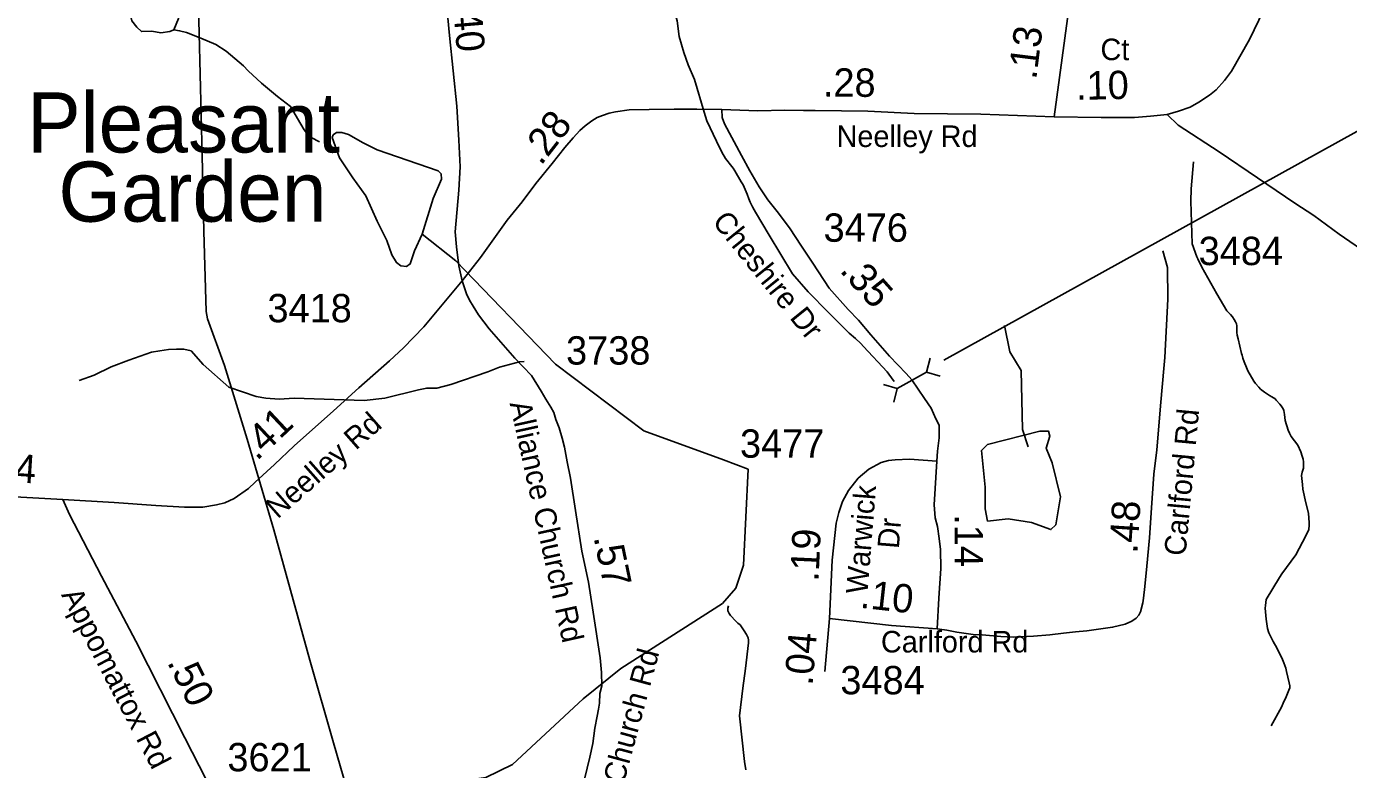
# Model space of a CAD drawing. Extents: x 1662474 to 1856135, y 779280 to 917889.
# Drawn here: x 1775052 to 1780879, y 804737 to 808013 of the extents above; entities that cross this region are included whole.
import ezdxf

# ---------------------------------------------------------------- set-up
doc = ezdxf.new("R2010")
doc.units = 0
for name, color, linetype in [('Exist Civil Demographics Community Label', 7, 'Continuous'), ('Exist Hydrographic Misc Water Feature', 7, 'Continuous'), ('Exist Hydrographic Pond Under 1500 Sq Ft', 7, 'Continuous'), ('Exist Road Non-System Type 51 Label', 7, 'Continuous'), ('Exist Road Secondary Mileage Hundredths English Label', 7, 'Continuous'), ('Exist Road Secondary Mileage Tenths English Label', 7, 'Continuous'), ('Exist Road Secondary Structure Pipe CELL', 7, 'Continuous'), ('Exist Road Secondary Structure Pipe Number Label', 7, 'Continuous'), ('Exist Road Secondary Type 51 Attributed', 7, 'Continuous'), ('Exist Road Secondary Type 51 Label', 7, 'Continuous'), ('Exist Road Secondary Type 51 Number Label', 7, 'Continuous'), ('Exist Utilities Electrical Transmission Line', 7, 'Continuous')]:
    doc.layers.add(name, color=color, linetype=linetype)

msp = doc.modelspace()

# ---------------------------------------------------------------- linework, layer by layer
at = {"layer": 'Exist Hydrographic Misc Water Feature'}
msp.add_line((1778233.4, 806060.6), (1778124.3, 806102.1), dxfattribs=at)
for points in [[(1777712.8, 808822.2), (1777730.2, 808758), (1777788.4, 808529.5), (1777807.7, 808441.3), (1777848.3, 808278.9), (1777906.8, 808084.4), (1777920.5, 808038.3), (1777929.7, 807968.2), (1777949.2, 807898.1), (1777968.7, 807843.8), (1777996.4, 807779.6), (1778039.2, 807635.3), (1778050.7, 807597.1), (1778094, 807506.7), (1778117.5, 807458.6), (1778133.5, 807430.4)], [(1775701.4, 807998.6), (1775727.5, 807994.3), (1775757.4, 807986.1), (1775821.2, 807961.5), (1775887, 807933), (1775932.9, 807904.6), (1776008.4, 807840), (1776030.1, 807817.8), (1776087.7, 807763.3), (1776159.3, 807704.7), (1776216.9, 807660.2), (1776262.2, 807581.8), (1776276, 807557.7), (1776293.8, 807533.6), (1776307.8, 807523.5), (1776344.1, 807503.9)], [(1778133.5, 807430.4), (1778161.2, 807396.3), (1778167.2, 807388.2), (1778175.2, 807376.2), (1778202.8, 807328.2), (1778210.6, 807314.1), (1778220.5, 807294.3), (1778228.5, 807274.3), (1778236.5, 807252.4), (1778242.2, 807238.4), (1778252.1, 807218.5), (1778260.1, 807204.5), (1778265.8, 807194.6), (1778325.3, 807093), (1778428.2, 806922.9), (1778497.7, 806842.5), (1778587.1, 806751.8), (1778678.4, 806661.2), (1778706.3, 806637), (1778730.2, 806614.8), (1778741.9, 806602.7), (1778845.3, 806490), (1778853.3, 806479.9), (1778877.1, 806447.7)], [(1780538.8, 804929.9), (1780583.3, 805011.5), (1780591.5, 805029.5), (1780603.8, 805057.4), (1780616.1, 805087.3), (1780620, 805097.3), (1780620, 805105.3), (1780618.2, 805119.3), (1780606.5, 805169.5), (1780602.6, 805183.4), (1780594.8, 805207.5), (1780588.8, 805221.6), (1780563.2, 805273.7), (1780547.4, 805301.8), (1780543.5, 805307.9), (1780527.7, 805340), (1780521.8, 805358.1), (1780516.2, 805400.1), (1780512.4, 805448.2), (1780512.6, 805460.2), (1780516.7, 805486.2), (1780575.3, 805583.7), (1780585.6, 805599.7), (1780646.3, 805683.3), (1780690.7, 805767), (1780704.9, 805794.9), (1780705.1, 805814.9), (1780705.1, 805824.9), (1780703.5, 805866.9), (1780691.6, 805913), (1780678.2, 805973.1), (1780676.2, 805993.1), (1780672.5, 806033.2), (1780674.8, 806047.2), (1780678.9, 806061.1), (1780680.7, 806065.1), (1780681.1, 806093.2), (1780679.1, 806105.1), (1780675.2, 806119.2), (1780669.2, 806137.2), (1780655.5, 806167.3), (1780641.7, 806185.4), (1780625.7, 806205.5), (1780619.8, 806219.5), (1780613.9, 806233.7), (1780600.1, 806275.7), (1780596.4, 806301.8), (1780594.6, 806319.8), (1780590.5, 806327.8), (1780582.7, 806339.8), (1780576.7, 806347.9), (1780560.7, 806366), (1780555, 806372), (1780548.9, 806376.1), (1780540.9, 806380.2), (1780531, 806386.2), (1780509.1, 806400.4), (1780491.2, 806414.5), (1780483.2, 806422.5), (1780469.3, 806438.7), (1780461.5, 806448.7), (1780435.7, 806494.9), (1780429.7, 806509), (1780419.9, 806535.1), (1780414.1, 806551.1), (1780410.2, 806563.1), (1780408.2, 806571.1), (1780392.6, 806635.2), (1780388.7, 806651.3), (1780386.9, 806663.3), (1780386.9, 806677.3), (1780387.1, 806683.3), (1780387.1, 806693.3), (1780385.2, 806701.3), (1780381.1, 806711.3), (1780375.4, 806721.3), (1780367.4, 806733.4), (1780359.4, 806743.5), (1780343.6, 806759.6), (1780298.1, 806833.9), (1780232.9, 806952.4), (1780215, 806988.6), (1780211.1, 806996.6), (1780189.6, 807054.8), (1780184.7, 807242.8), (1780185.1, 807296.9), (1780196, 807416.8)], [(1778124.3, 806102.1), (1777773.5, 806230.8), (1777383.5, 806524.3), (1776945.5, 806979.6), (1776796.4, 807097.5)], [(1779467.4, 806160.2), (1779442.4, 806236.1), (1779436.4, 806495.6), (1779386.4, 806578.7), (1779362.4, 806694.1)], [(1775284.8, 806451.6), (1775350.8, 806475), (1775425.2, 806512.4), (1775503.5, 806541.8), (1775603.8, 806577), (1775639.9, 806582.7), (1775678, 806588.4), (1775713.9, 806590.1), (1775745.9, 806589.9), (1775777.9, 806583.5), (1775831.4, 806523.1), (1775944.6, 806422.2), (1776064.4, 806381.2), (1776108.2, 806374.8), (1776166.3, 806370.3), (1776232.3, 806373.8), (1776540.3, 806363.2), (1776632.4, 806374.5), (1776780.8, 806411.3), (1776816.9, 806419), (1776860.8, 806418.7), (1776922.9, 806434.1), (1777085.5, 806490.8), (1777137.6, 806510.3), (1777226, 806533.7), (1777245.9, 806535.5)], [(1778120.4, 805468.8), (1778179.5, 805536.5), (1778213.3, 805637.6), (1778233.4, 806060.6)], [(1775384.5, 803448.3), (1775409.4, 803564.6), (1775645.4, 803947), (1775940.3, 804269.2), (1776090.4, 804377.8), (1776576.4, 804607.5), (1776793.3, 804662.2), (1777077.3, 804702.3), (1777194.4, 804759), (1777505.5, 805048.1), (1777672.4, 805182.5), (1778120.4, 805468.8)], [(1778222.9, 804735.9), (1778217.2, 804772), (1778194.6, 804974.1), (1778209.6, 805096), (1778222.1, 805182), (1778234.8, 805296), (1778235, 805307.9), (1778233, 805317.9), (1778225.2, 805332), (1778215.4, 805348.1), (1778197.3, 805374.2), (1778187.5, 805382.2), (1778179.5, 805390.3), (1778155.7, 805416.4), (1778149.7, 805424.5), (1778143.8, 805436.6), (1778143.8, 805448.6), (1778146.1, 805458.6)]]:
    msp.add_lwpolyline(points, dxfattribs=at)
at = {"layer": 'Exist Hydrographic Pond Under 1500 Sq Ft'}
for points in [[(1775701.4, 807998.6), (1775722.6, 808048.2), (1775720, 808113.5), (1775684.9, 808173.8), (1775644.7, 808203.9), (1775596.9, 808178.8), (1775544.1, 808131.1), (1775511.5, 808106), (1775506.5, 808083.4), (1775516.5, 808038.2), (1775539.1, 808010.5), (1775559.2, 807990.4), (1775604.5, 807992.9), (1775644.7, 807985.4), (1775684.9, 807990.4), (1775701.4, 807998.6)], [(1776796.4, 807097.5), (1776845.5, 807255), (1776882.2, 807339.9), (1776880.3, 807363), (1776866.8, 807376.5), (1776598.7, 807469), (1776537, 807499.8), (1776471.4, 807536.5), (1776442.5, 807546.1), (1776419.3, 807546.1), (1776403.9, 807534.5), (1776400.1, 807523), (1776432.8, 807434.3), (1776490.7, 807345.6), (1776548.6, 807266.6), (1776598.7, 807154.8), (1776641.1, 807070), (1776662.3, 807006.4), (1776683.5, 806971.7), (1776702.8, 806958.2), (1776727.9, 806954.4), (1776743.3, 806965.9), (1776762.6, 807023.7), (1776796.4, 807097.5)], [(1779519.2, 806228.8), (1779288.5, 806169.8), (1779261.7, 806143), (1779277.8, 805982.1), (1779277.8, 805885.6), (1779288.5, 805832), (1779379.7, 805842.7), (1779481.7, 805826.7), (1779567.5, 805794.5), (1779588.9, 805815.9), (1779610.4, 805939.3), (1779572.8, 806089.4), (1779546, 806153.7), (1779562.1, 806207.3), (1779556.7, 806228.8), (1779519.2, 806228.8)]]:
    msp.add_lwpolyline(points, dxfattribs=at)
at = {"layer": 'Exist Road Secondary Structure Pipe CELL'}
for p, q in [((1779034.9, 806549.9), (1779019.7, 806489.3)), ((1779019.7, 806489.3), (1778889.9, 806416.5)), ((1779079.3, 806470.8), (1779019.7, 806489.3)), ((1778830.3, 806435), (1778889.9, 806416.5)), ((1778874.7, 806355.9), (1778889.9, 806416.5))]:
    msp.add_line(p, q, dxfattribs=at)
at = {"layer": 'Exist Road Secondary Structure Pipe Number Label'}
msp.add_line((1779096.2, 806542.3), (1781507.1, 807877.9), dxfattribs=at)
at = {"layer": 'Exist Road Secondary Type 51 Attributed'}
for p, q in [((1775212.8, 805927.4), (1774469.9, 805969.1)), ((1778591.3, 805402.5), (1778571.3, 805169.7))]:
    msp.add_line(p, q, dxfattribs=at)
for points in [[(1780885.2, 809189.1), (1780863.7, 808984.3), (1780843.6, 808868.1), (1780825.2, 808800.6), (1780804.1, 808729.7), (1780669.1, 808426.4), (1780442.1, 807956.1), (1780363.7, 807816.4), (1780333.1, 807775.5), (1780296.6, 807734.3), (1780266.6, 807709.7), (1780219.6, 807679.7), (1780180.7, 807657.2), (1780129.6, 807640.2), (1780079.8, 807625.1)], [(1776973.4, 806892.1), (1776958.1, 806957.9), (1776947.2, 807041.8), (1776941.7, 807107.9), (1776958.1, 807291.9), (1776963.6, 807393.5), (1776958.8, 807511.4), (1776949.4, 807662.3), (1776916.4, 807973.5), (1776869.2, 808487.4), (1776836.2, 808765.6), (1776794.3, 809045.9)], [(1779582, 807614.2), (1779640, 808048.6), (1779640, 808202.4), (1779636.5, 808307.2)], [(1778117.5, 807646.3), (1778006.4, 807648.4), (1777906.9, 807647.7), (1777797.2, 807647), (1777708.6, 807645), (1777648.6, 807636.1), (1777620.6, 807630.7), (1777590.6, 807619.8), (1777568.1, 807612.3), (1777543.6, 807597.3), (1777515.3, 807575.1), (1777491.5, 807554.7), (1777461.5, 807521.3), (1777425.3, 807479.7), (1777368.8, 807408.1), (1777297.9, 807320.2), (1777237.6, 807240.1), (1777171, 807158.5), (1777053.5, 806994.7), (1776973.4, 806892.1)], [(1779582, 807614.2), (1779258.8, 807625.7), (1778965.2, 807630), (1778761.2, 807640.1), (1778529.2, 807642.2), (1778477.1, 807642.6), (1778395.3, 807643.3), (1778276.2, 807641.4), (1778117.5, 807646.3)], [(1778117.5, 807646.3), (1778118.9, 807611.6), (1778128.4, 807584.3), (1778204.2, 807444.6), (1778240.9, 807375.9), (1778282.3, 807305.6), (1778319.3, 807248.7), (1778367.1, 807189.2), (1778419, 807120.5), (1778465, 807048.9), (1778518.5, 806969.5), (1778590.4, 806858.8), (1778674.5, 806764.8), (1778719.8, 806718), (1778774.3, 806652.8), (1778856.4, 806559.3), (1778929, 806483.6), (1778954.2, 806454.6), (1779010.8, 806372), (1779039.8, 806329.4), (1779060.8, 806283), (1779074.4, 806254.5), (1779075.2, 806198.7), (1779068.1, 806140.7), (1779065.4, 806096.9)], [(1780079.8, 807625.1), (1780006.2, 807617.7), (1779935.4, 807611.1), (1779788.4, 807611.1), (1779582, 807614.2)], [(1780079.8, 807625.1), (1780128.8, 807578.2), (1780309.1, 807460.4), (1780478.5, 807346.3), (1780642.2, 807233.7), (1780726.1, 807178.9), (1780838.7, 807096.6), (1780983.1, 806997)], [(1779065.7, 805356.5), (1779108.7, 805351.5), (1779152.4, 805342.7), (1779225, 805332.3), (1779264.4, 805330.7), (1779346.9, 805323.7), (1779400.7, 805321.1), (1779490.6, 805325.3), (1779562.5, 805331.4), (1779622.9, 805337.4), (1779675.8, 805343.6), (1779725.6, 805348.5), (1779788, 805357), (1779839.7, 805364.3), (1779894.2, 805377.9), (1779924.1, 805390.9), (1779943.6, 805403.9), (1779955.3, 805416.8), (1779963.1, 805432.4), (1779972.2, 805471.4), (1779976.3, 805491.8), (1779982, 805543.7), (1779990.3, 805633.6), (1780002.1, 805758.6), (1780010.7, 805890.7), (1780021.5, 806039.3), (1780034.5, 806145.7), (1780052, 806356.9), (1780065.8, 806505.1), (1780070, 806553.1), (1780083, 806811.4), (1780080.9, 806949.9), (1780060.3, 807024.2)], [(1776973.4, 806892.1), (1776884.2, 806785.1), (1776804.1, 806688), (1776714.1, 806596), (1776652.4, 806539.1), (1776517.4, 806419.1), (1776405.3, 806318.6), (1776232.9, 806164.5), (1776145, 806082.1), (1776061.1, 806004.4), (1776031.1, 805976.4), (1775967.7, 805931.4), (1775926.5, 805912), (1775889.7, 805904.5), (1775829.7, 805893.6), (1775748.6, 805894.3), (1775622.5, 805901.1), (1775439.1, 805914), (1775212.8, 805927.4)], [(1777512.4, 804695.1), (1777535.4, 804790.8), (1777548.1, 804850.9), (1777557.6, 804919.9), (1777567.1, 804972.4), (1777573.9, 805003.2), (1777577.4, 805030), (1777579.9, 805071.8), (1777588.9, 805106), (1777587.3, 805164.8), (1777581.4, 805230), (1777549.6, 805430.4), (1777528.9, 805562.4), (1777500.4, 805699.4), (1777472.5, 805878.5), (1777449.8, 806021.4), (1777435.9, 806093.6), (1777423.4, 806157.5), (1777413.4, 806197.4), (1777399.6, 806243.3), (1777385.2, 806280.7), (1777376.9, 806311.2), (1777363, 806334.5), (1777342, 806369.4), (1777321, 806404.4), (1777277.8, 806474.2), (1777204.3, 806550.4), (1777153.6, 806609.7), (1777091.8, 806679.3), (1777045.2, 806742.1), (1777021.9, 806780), (1777005.5, 806806.3), (1776992.5, 806833.5), (1776973.4, 806892.1)], [(1779065.4, 806096.9), (1778943.6, 806104.7), (1778881.5, 806102.7), (1778851.5, 806098.7), (1778819.4, 806090.6), (1778764.5, 806061.2), (1778718.6, 806021.2), (1778675.4, 805966.7), (1778649.4, 805918.6), (1778633.4, 805870.6), (1778621.3, 805822.6), (1778603.3, 805660.6), (1778591.3, 805402.5)], [(1779065.4, 806096.9), (1779053.7, 805904.6), (1779057.7, 805846.6), (1779067.7, 805808.6), (1779075.3, 805755.3), (1779081.3, 805707.3), (1779081.7, 805622.6), (1779073.7, 805492.5), (1779065.7, 805356.5)], [(1775212.8, 805927.4), (1775242, 805861.7), (1775383.3, 805589.1), (1775533.9, 805302.9), (1775750.2, 804876), (1775908.7, 804566.4), (1776051.5, 804288.1), (1776167.8, 804072.8), (1776218.8, 803996.7), (1776301.4, 803886.9), (1776370.7, 803811.9), (1776568.6, 803614.6), (1776621.8, 803562.5)], [(1778591.3, 805402.5), (1778865.5, 805372.5), (1779065.7, 805356.5)]]:
    msp.add_lwpolyline(points, dxfattribs=at)
at = {"layer": 'Exist Utilities Electrical Transmission Line'}
msp.add_lwpolyline([(1775754.2, 810916.6), (1775761.6, 810312.9), (1775775.1, 809766.7), (1775785.1, 809064.5), (1775800.4, 808494.7), (1775813.6, 807982.4), (1775826.6, 807444.5), (1775834.5, 807110.5), (1775844.4, 806756.5), (1775851, 806724.5), (1775925.9, 806518.9), (1776025.9, 806193.2), (1776142.2, 805794), (1776301.5, 805218.7), (1776405.6, 804855.2), (1776520, 804459.6)], dxfattribs=at)

# ---------------------------------------------------------------- texts
at = {"layer": 'Exist Civil Demographics Community Label'}
for s, p in [('Pleasant', (1775055.3, 807457.3)), ('Garden', (1775193.3, 807152.3))]:
    msp.add_text(s, height=265, dxfattribs=at).set_placement(p)
at = {"layer": 'Exist Road Non-System Type 51 Label'}
msp.add_text('   Ct', height=95, dxfattribs=at).set_placement((1779680.2, 807864.4))
at = {"layer": 'Exist Road Secondary Mileage Hundredths English Label'}
for s, rotation, p in [('.28', 359.48146, (1778562.1, 807704.4)), ('.41', 43.16716, (1776067.7, 806095.3)), ('.14', 356.30805, (1774859.6, 806012.8)), ('.57', 281.75049, (1777551.5, 805760.7))]:
    msp.add_text(s, height=125, rotation=rotation, dxfattribs=at).set_placement(p)
at = {"layer": 'Exist Road Secondary Mileage Tenths English Label'}
for s, rotation, p in [('.40', 274.74468, (1776930.7, 808128)), ('.13', 82.87496, (1779502.7, 807776.4)), ('.10', 1.04109, (1779679.4, 807689.3)), ('.28', 52.1427, (1777319.9, 807396.1)), ('.35', 311.81894, (1778633.2, 806934.6)), ('.48', 86.27556, (1779948.1, 805687.5)), ('.14', 270.22906, (1779142.8, 805862)), ('.19', 87.33595, (1778543, 805564)), ('.10', 353.75443, (1778723.5, 805450.4)), ('.04', 85.08759, (1778516.6, 805105)), ('.50', 296.57632, (1775670.4, 805210.5))]:
    msp.add_text(s, height=125, rotation=rotation, dxfattribs=at).set_placement(p)
at = {"layer": 'Exist Road Secondary Type 51 Label'}
for s, p in [('Neelley Rd', (1778622.9, 807481.5)), ('Carlford Rd', (1778818.5, 805252.9))]:
    msp.add_text(s, height=95, dxfattribs=at).set_placement(p)
for s, rotation, p in [('Cheshire Dr', 308.91429, (1778071.4, 807151.3)), ('Alliance Church Rd', 282.45348, (1777181.7, 806351.5)), ('Neelley Rd', 41.27816, (1776158.8, 805839.1)), ('Carlford Rd', 84.66959, (1780160.7, 805676.1)), ('Warwick', 85.42091, (1778759, 805508.5)), (' Dr', 85.42091, (1778894.5, 805672.8)), ('Appomattox Rd', 297.49834, (1775204.3, 805507.3)), ('Alliance Church Rd', 74.86739, (1777558.6, 804204.3))]:
    msp.add_text(s, height=95, rotation=rotation, dxfattribs=at).set_placement(p)
at = {"layer": 'Exist Road Secondary Type 51 Number Label'}
for s, p in [('3476', (1778565.5, 807063.7)), ('3484', (1780218.7, 806960.8)), ('3418', (1776114.6, 806708.8)), ('3738', (1777430.7, 806522.2)), ('3477', (1778197.4, 806111.6)), ('3484', (1778639.6, 805068.5)), ('3621', (1775938.1, 804729))]:
    msp.add_text(s, height=125, dxfattribs=at).set_placement(p)

doc.saveas('drawing.dxf')
